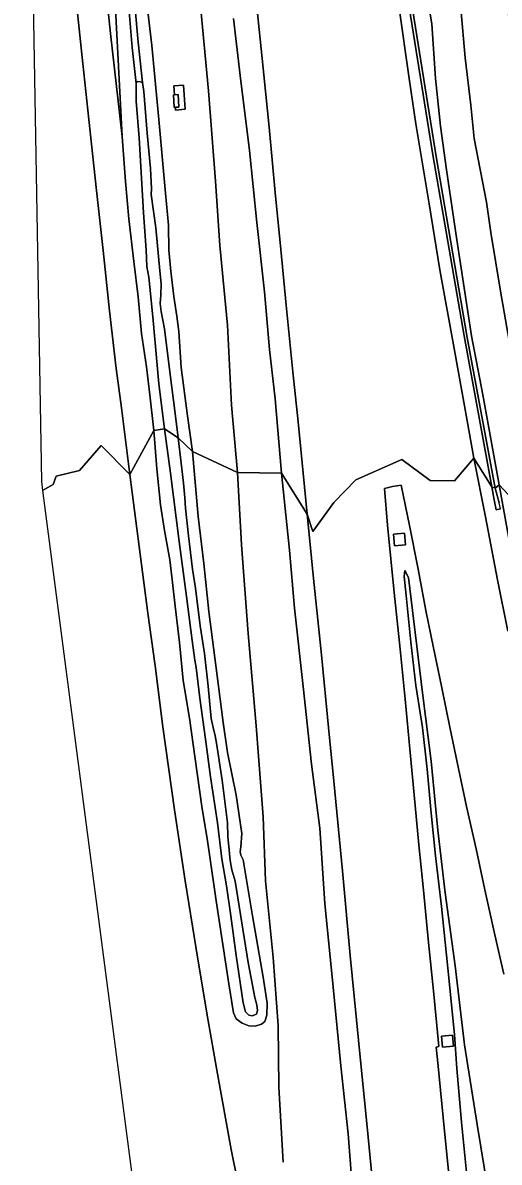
# Model space of a CAD drawing. Extents: x 156141 to 158132, y 385651 to 388333.
# Drawn here: x 156141.7 to 156212.8, y 387384.8 to 387554.9 of the extents above; entities that cross this region are included whole.
import ezdxf

# ---------------------------------------------------------------- set-up
doc = ezdxf.new("R2010")
doc.units = 0
for name, color, linetype in [('IMGEO_Berm_groen', 7, 'Continuous'), ('IMGEO_Berm_halfverhard', 7, 'Continuous'), ('IMGEO_Grasland_overig', 7, 'Continuous'), ('IMGEO_Oever', 7, 'Continuous'), ('IMGEO_Rijbaan_autosnelweg', 7, 'Continuous'), ('IMGEO_Terreindeel_gesloten', 7, 'Continuous'), ('IMGEO_Terreindeel_open', 7, 'Continuous'), ('IMGEO_Waterloop', 7, 'Continuous')]:
    doc.layers.add(name, color=color, linetype=linetype)

msp = doc.modelspace()

# ---------------------------------------------------------------- linework, layer by layer
at = {"layer": 'IMGEO_Berm_groen'}
for points in [[(156149.46, 387559.74), (156150.48, 387550.23), (156151.51, 387540.47), (156152.65, 387529.88), (156153.64, 387520.89), (156154.61, 387511.87), (156155.6, 387503.29), (156156.38, 387497.4), (156157.66, 387487.43), (156161.24, 387494.02), (156160.64, 387499.36), (156160.11, 387503.51), (156159.39, 387508.5), (156158.89, 387513.96), (156158.24, 387519.28), (156157.47, 387525.65), (156157.01, 387531.21), (156156.48, 387537.94), (156154.77, 387553.32), (156153.57, 387564.82)], [(156199.43, 387559.54), (156203.36, 387534.96), (156208.03, 387507.93), (156212.18, 387485.41), (156212.78, 387485.9), (156210.33, 387499.36), (156208.67, 387508.14), (156206.46, 387522.51), (156204.93, 387532.95), (156204.02, 387539.45), (156203.26, 387546.56), (156202.75, 387554.73), (156200.99, 387565.01)], [(156159.76, 387561.28), (156160.95, 387551.5), (156161.96, 387540.48), (156162.98, 387529.48), (156163.42, 387524.66), (156163.45, 387520.94), (156163.76, 387517.83), (156164.19, 387514.03), (156164.68, 387511.09), (156164.96, 387508.78), (156165.31, 387503.45), (156166.25, 387496.22), (156167.01, 387490.87), (156173.7, 387487.73), (156172.82, 387497.79), (156172.21, 387509.76), (156171.09, 387521.64), (156170.44, 387531.23), (156169.41, 387544.75), (156168.08, 387558.53)], [(156173.11, 387555.52), (156174.13, 387547.02), (156175.49, 387535.83), (156176.6, 387525.1), (156177.75, 387514.75), (156178.48, 387506.13), (156179.34, 387498.75), (156180.3, 387487.64), (156184.12, 387481.55), (156182.79, 387495.3), (156182, 387502.77), (156180.99, 387512.75), (156180.18, 387521.05), (156179.36, 387529.54), (156178.44, 387539.31), (156177.39, 387549.56), (156176.37, 387559.72)], [(156197.79, 387557.45), (156199.36, 387546.56), (156200.32, 387539.8), (156202.32, 387527.86), (156203.94, 387518.02), (156206.07, 387506.27), (156207.63, 387497.69), (156209.02, 387489.91), (156211.71, 387485.61), (156207.55, 387508.14), (156202.88, 387535.17), (156198.96, 387559.75)], [(156207.07, 387557.03), (156207.71, 387549.68), (156208.55, 387542.6), (156209.07, 387537.61), (156210.89, 387528.14), (156211.53, 387523.6), (156212.97, 387514.81), (156214.26, 387507.43), (156216.68, 387494.19), (156219.32, 387478.88), (156226.88, 387489.18), (156224.18, 387502.29), (156222.48, 387510.66), (156221.58, 387515.13), (156221.07, 387517.39), (156220.38, 387520.99), (156220.38, 387522.86), (156219.82, 387524.55), (156218.85, 387529.94), (156217.31, 387538.72), (156215.64, 387548.06), (156214.18, 387556.16)], [(156180.53, 387384.76), (156179.89, 387395.99), (156179.77, 387405.17), (156179.06, 387415.34), (156177.89, 387426.77), (156177.57, 387436.36), (156176.52, 387449.93), (156175.29, 387463.69), (156174.34, 387476.94), (156173.7, 387487.73), (156167.01, 387490.87), (156167.87, 387481.17), (156168.68, 387474.18), (156169.42, 387467.02), (156170.68, 387457.41), (156171.56, 387450.41), (156172.23, 387445.95), (156173.53, 387439.55), (156174.37, 387433.84), (156174.22, 387431.85), (156174.12, 387431.1), (156174.21, 387430.6), (156174.58, 387429.93), (156175.95, 387421.57), (156177.54, 387412.4), (156178.13, 387408.51), (156178.12, 387406.73), (156177.81, 387405.8), (156177.29, 387405.4), (156176.36, 387405.07), (156175.43, 387405.15), (156174.42, 387405.53), (156173.53, 387406.17), (156173.13, 387407.09), (156172.42, 387411.41), (156170.54, 387423.79), (156169.56, 387430.71), (156169.23, 387432.77), (156168.41, 387437.86), (156167.39, 387445.01), (156166.57, 387451.05), (156165.6, 387456.68), (156165.04, 387462.35), (156164.42, 387467.78), (156164.01, 387471.33), (156163.61, 387474.7), (156162.81, 387479.11), (156162.23, 387482.93), (156161.68, 387488.28), (156161.24, 387494.02), (156157.66, 387487.43), (156159.04, 387476.69), (156160.35, 387466.76), (156161.4, 387458.88), (156162.59, 387449.78), (156164.33, 387437.4), (156165.92, 387426.77), (156167.57, 387416.65), (156169.18, 387406.73), (156170.71, 387397.95), (156172.77, 387386.64), (156174.78, 387376.79)], [(156212.99, 387482.33), (156212.36, 387482.2), (156212.06, 387483.68), (156211.71, 387485.61), (156209.02, 387489.91), (156210.73, 387481.15), (156212.54, 387471.74), (156214.07, 387464.07)], [(156194.23, 387378.19), (156193.21, 387388.51), (156191.79, 387402.97), (156190.52, 387415.64), (156189.41, 387428.29), (156188.1, 387441.67), (156187.32, 387449.67), (156186.24, 387460.51), (156185.09, 387471.93), (156184.12, 387481.55), (156180.3, 387487.64), (156181.5, 387476.15), (156182.25, 387467.49), (156183.5, 387455.82), (156184.75, 387444.22), (156185.99, 387434.62), (156186.74, 387423.4), (156188.02, 387410.89), (156189.17, 387399.15), (156190.25, 387388.98), (156191.01, 387379.23)], [(156213.49, 387412.85), (156212.16, 387418.74), (156210.66, 387425.45), (156209.33, 387431.54), (156207.93, 387437.88), (156206.73, 387443.53), (156205.48, 387449.49), (156204.18, 387455.85), (156202.97, 387461.58), (156201.86, 387467.16), (156200.7, 387473.32), (156199.38, 387479.82), (156198.17, 387485.87), (156196.84, 387485.66), (156195.65, 387485.34), (156196.12, 387479.87), (156197.12, 387469.82), (156198, 387461.36), (156198.73, 387453.89), (156199.49, 387445.96), (156200.09, 387439.62), (156200.81, 387432.15), (156201.49, 387425.39), (156202.26, 387417.59), (156203.01, 387409.87), (156203.8, 387402.05), (156203.4, 387401.96), (156203.65, 387399.6), (156204.64, 387389.41), (156205.72, 387378.48)], [(156215.2, 387472.66), (156212.78, 387485.9), (156212.18, 387485.41), (156212.8, 387483.21)], [(156207.97, 387382.77), (156207.14, 387390.72), (156206.49, 387398.75), (156206.1, 387403.83), (156205.1, 387413.75), (156204.19, 387422.97), (156203.28, 387430.52), (156202.63, 387436.89), (156202.02, 387443.45), (156201.36, 387449.68), (156200.33, 387455.95), (156199.59, 387462.44), (156198.9, 387469.38), (156198.59, 387472.21), (156198.71, 387473.1), (156199.24, 387472.06), (156200.04, 387465.48), (156201.36, 387454.84), (156202.61, 387444.65), (156203.62, 387434.35), (156204.7, 387424.98), (156206.24, 387414.1), (156207.63, 387402.3), (156209.5, 387390.41), (156211.1, 387380.67)]]:
    msp.add_lwpolyline(points, dxfattribs=at)
for points in [[(156164.32, 387544.15), (156164.22, 387545.49), (156165.66, 387545.6), (156165.92, 387541.98), (156164.48, 387541.87), (156164.45, 387542.29), (156164.26, 387542.27), (156164.16, 387544.14)], [(156196.99, 387478.53), (156198.64, 387478.7), (156198.81, 387476.96), (156197.16, 387476.8)], [(156204.17, 387403.57), (156205.83, 387403.72), (156205.97, 387402.09), (156204.32, 387401.94)]]:
    msp.add_lwpolyline(points, close=True, dxfattribs=at)
at = {"layer": 'IMGEO_Berm_halfverhard'}
for points in [[(156212.18, 387485.41), (156208.03, 387507.93), (156203.36, 387534.96), (156199.43, 387559.54), (156196.73, 387579.12), (156192.97, 387609.3), (156188.66, 387644.87), (156185.97, 387668.37), (156184.79, 387678.4), (156184.74, 387679.64), (156184.97, 387680.27), (156184.84, 387680.62), (156184.21, 387680.54), (156184.29, 387679.28), (156185.5, 387668.57), (156188.19, 387645.07), (156192.49, 387609.5), (156196.25, 387579.33), (156198.96, 387559.75), (156202.88, 387535.17), (156207.55, 387508.14), (156211.71, 387485.61)], [(156211.71, 387485.61), (156212.06, 387483.68), (156212.36, 387482.2), (156212.99, 387482.33), (156212.8, 387483.21), (156212.18, 387485.41)]]:
    msp.add_lwpolyline(points, close=True, dxfattribs=at)
at = {"layer": 'IMGEO_Grasland_overig'}
for points in [[(156153.57, 387564.82), (156154.77, 387553.32), (156156.48, 387537.94), (156155.41, 387558.94)], [(156200.99, 387565.01), (156202.75, 387554.73), (156203.26, 387546.56), (156204.02, 387539.45), (156204.93, 387532.95), (156206.46, 387522.51), (156208.67, 387508.14), (156210.33, 387499.36), (156212.78, 387485.9), (156219.32, 387478.88), (156216.68, 387494.19), (156214.26, 387507.43), (156212.97, 387514.81), (156211.53, 387523.6), (156210.89, 387528.14), (156209.07, 387537.61), (156208.55, 387542.6), (156207.71, 387549.68), (156207.07, 387557.03)], [(156168.08, 387558.53), (156169.41, 387544.75), (156170.44, 387531.23), (156171.09, 387521.64), (156172.21, 387509.76), (156172.82, 387497.79), (156173.7, 387487.73), (156180.3, 387487.64), (156179.34, 387498.75), (156178.48, 387506.13), (156177.75, 387514.75), (156176.6, 387525.1), (156175.49, 387535.83), (156174.13, 387547.02), (156173.11, 387555.52)], [(156191.01, 387379.23), (156190.25, 387388.98), (156189.17, 387399.15), (156188.02, 387410.89), (156186.74, 387423.4), (156185.99, 387434.62), (156184.75, 387444.22), (156183.5, 387455.82), (156182.25, 387467.49), (156181.5, 387476.15), (156180.3, 387487.64), (156173.7, 387487.73), (156174.34, 387476.94), (156175.29, 387463.69), (156176.52, 387449.93), (156177.57, 387436.36), (156177.89, 387426.77), (156179.06, 387415.34), (156179.77, 387405.17), (156179.89, 387395.99), (156180.53, 387384.76)], [(156241.95, 387377.26), (156239.06, 387388.92), (156237, 387398.82), (156235.27, 387406.24), (156232.82, 387417.15), (156230.43, 387428.27), (156228.72, 387436.61), (156226.44, 387444.32), (156225.08, 387451.58), (156222.29, 387463.77), (156219.32, 387478.88), (156212.78, 387485.9), (156215.2, 387472.66), (156217.56, 387460.79), (156220.18, 387449.12), (156221.92, 387440.35), (156224.2, 387429.55), (156225.86, 387422.06), (156227.93, 387413.26), (156230.11, 387403.56), (156232.4, 387394.06), (156234.75, 387384.32)], [(156211.1, 387380.67), (156209.5, 387390.41), (156207.63, 387402.3), (156206.24, 387414.1), (156204.7, 387424.98), (156203.62, 387434.35), (156202.61, 387444.65), (156201.36, 387454.84), (156200.04, 387465.48), (156199.24, 387472.06), (156198.71, 387473.1), (156198.59, 387472.21), (156198.9, 387469.38), (156199.59, 387462.44), (156200.33, 387455.95), (156201.36, 387449.68), (156202.02, 387443.45), (156202.63, 387436.89), (156203.28, 387430.52), (156204.19, 387422.97), (156205.1, 387413.75), (156206.1, 387403.83), (156206.49, 387398.75), (156207.14, 387390.72), (156207.97, 387382.77)]]:
    msp.add_lwpolyline(points, dxfattribs=at)
at = {"layer": 'IMGEO_Oever'}
for points in [[(156155.41, 387558.94), (156156.48, 387537.94), (156157.01, 387531.21), (156157.47, 387525.65), (156158.24, 387519.28), (156158.89, 387513.96), (156159.39, 387508.5), (156160.11, 387503.51), (156160.64, 387499.36), (156161.24, 387494.02), (156162.83, 387494.26), (156161.98, 387500.99), (156161.07, 387510.97), (156160.48, 387516.91), (156160.17, 387518.51), (156160.1, 387521.02), (156159.68, 387526.53), (156159.42, 387530.86), (156159.02, 387537.7), (156158.61, 387543.22), (156158.59, 387545.85), (156157.97, 387551.21), (156156.83, 387565.02)], [(156157.9, 387563.1), (156158.87, 387552.03), (156159.53, 387545.99), (156159.72, 387544.66), (156160.24, 387538.44), (156160.72, 387533.16), (156160.9, 387530.12), (156160.85, 387529.26), (156161.51, 387524.3), (156162.14, 387517.86), (156162.3, 387515.94), (156162.27, 387514.23), (156162.15, 387512.99), (156162.31, 387511.77), (156162.83, 387509.2), (156163.68, 387502.38), (156164.42, 387496.54), (156164.84, 387492.94), (156167.01, 387490.87), (156166.25, 387496.22), (156165.31, 387503.45), (156164.96, 387508.78), (156164.68, 387511.09), (156164.19, 387514.03), (156163.76, 387517.83), (156163.45, 387520.94), (156163.42, 387524.66), (156162.98, 387529.48), (156161.96, 387540.48), (156160.95, 387551.5), (156159.76, 387561.28)]]:
    msp.add_lwpolyline(points, dxfattribs=at)
msp.add_lwpolyline([(156164.84, 387492.94), (156165.33, 387489.15), (156165.66, 387486.18), (156165.83, 387483.97), (156165.93, 387482.44), (156166.38, 387478.27), (156166.99, 387473.34), (156167.43, 387470.49), (156168.12, 387464.85), (156168.77, 387460.7), (156169.35, 387455.87), (156169.79, 387451.01), (156170.06, 387449.68), (156170.39, 387448.44), (156170.59, 387447.36), (156171.43, 387441.79), (156172.2, 387435.46), (156172.26, 387433.38), (156172.52, 387430.88), (156172.64, 387429.81), (156172.89, 387428.4), (156173.39, 387426.75), (156175.32, 387414.61), (156176.32, 387409.38), (156176.58, 387408.24), (156176.7, 387407.44), (156176.56, 387406.87), (156175.91, 387406.62), (156175.39, 387406.73), (156174.89, 387407.22), (156174.55, 387408.58), (156173.54, 387415.61), (156172.7, 387421.55), (156172.1, 387426.02), (156171.39, 387430.06), (156170.73, 387435.45), (156169.67, 387442.31), (156168.95, 387447.94), (156168.07, 387454.05), (156167.54, 387458.61), (156167.33, 387459.75), (156166.95, 387462.66), (156166.11, 387469.25), (156165.03, 387477.44), (156163.69, 387487.63), (156162.83, 387494.26), (156161.24, 387494.02), (156161.68, 387488.28), (156162.23, 387482.93), (156162.81, 387479.11), (156163.61, 387474.7), (156164.01, 387471.33), (156164.42, 387467.78), (156165.04, 387462.35), (156165.6, 387456.68), (156166.57, 387451.05), (156167.39, 387445.01), (156168.41, 387437.86), (156169.23, 387432.77), (156169.56, 387430.71), (156170.54, 387423.79), (156172.42, 387411.41), (156173.13, 387407.09), (156173.53, 387406.17), (156174.42, 387405.53), (156175.43, 387405.15), (156176.36, 387405.07), (156177.29, 387405.4), (156177.81, 387405.8), (156178.12, 387406.73), (156178.13, 387408.51), (156177.54, 387412.4), (156175.95, 387421.57), (156174.58, 387429.93), (156174.21, 387430.6), (156174.12, 387431.1), (156174.22, 387431.85), (156174.37, 387433.84), (156173.53, 387439.55), (156172.23, 387445.95), (156171.56, 387450.41), (156170.68, 387457.41), (156169.42, 387467.02), (156168.68, 387474.18), (156167.87, 387481.17), (156167.01, 387490.87)], close=True, dxfattribs=at)
at = {"layer": 'IMGEO_Rijbaan_autosnelweg'}
msp.add_lwpolyline([(156141.66, 387646.85), (156144.45, 387486.4), (156144.62, 387485.07), (156146.18, 387485.98), (156146.66, 387487.19), (156150.15, 387488.03), (156153.36, 387491.8), (156157.66, 387487.43), (156156.38, 387497.4), (156155.6, 387503.29), (156154.61, 387511.87), (156153.64, 387520.89), (156152.65, 387529.88), (156151.51, 387540.47), (156150.48, 387550.23), (156149.46, 387559.74), (156148.37, 387570.63), (156147.31, 387581.6), (156146.37, 387591.43), (156145.53, 387601), (156144.72, 387609.76), (156143.95, 387618.92), (156143.1, 387628.74), (156142.37, 387637.97)], close=True, dxfattribs=at)
for points in [[(156176.37, 387559.72), (156177.39, 387549.56), (156178.44, 387539.31), (156179.36, 387529.54), (156180.18, 387521.05), (156180.99, 387512.75), (156182, 387502.77), (156182.79, 387495.3), (156184.12, 387481.55), (156184.96, 387478.96), (156188.11, 387483.26), (156191.41, 387486.66), (156198.24, 387489.7), (156202.47, 387486.55), (156206.13, 387486.52), (156209.02, 387489.91), (156207.63, 387497.69), (156206.07, 387506.27), (156203.94, 387518.02), (156202.32, 387527.86), (156200.32, 387539.8), (156199.36, 387546.56), (156197.79, 387557.45)], [(156174.78, 387376.79), (156172.77, 387386.64), (156170.71, 387397.95), (156169.18, 387406.73), (156167.57, 387416.65), (156165.92, 387426.77), (156164.33, 387437.4), (156162.59, 387449.78), (156161.4, 387458.88), (156160.35, 387466.76), (156159.04, 387476.69), (156157.66, 387487.43), (156153.36, 387491.8), (156150.15, 387488.03), (156146.66, 387487.19), (156146.18, 387485.98), (156144.62, 387485.07), (156180.45, 387210.74)], [(156214.07, 387464.07), (156212.54, 387471.74), (156210.73, 387481.15), (156209.02, 387489.91), (156206.13, 387486.52), (156202.47, 387486.55), (156198.24, 387489.7), (156191.41, 387486.66), (156188.11, 387483.26), (156184.96, 387478.96), (156184.12, 387481.55), (156185.09, 387471.93), (156186.24, 387460.51), (156187.32, 387449.67), (156188.1, 387441.67), (156189.41, 387428.29), (156190.52, 387415.64), (156191.79, 387402.97), (156193.21, 387388.51), (156194.23, 387378.19)], [(156205.72, 387378.48), (156204.64, 387389.41), (156203.65, 387399.6), (156203.4, 387401.96), (156203.8, 387402.05), (156203.01, 387409.87), (156202.26, 387417.59), (156201.49, 387425.39), (156200.81, 387432.15), (156200.09, 387439.62), (156199.49, 387445.96), (156198.73, 387453.89), (156198, 387461.36), (156197.12, 387469.82), (156196.12, 387479.87), (156195.65, 387485.34), (156196.84, 387485.66), (156198.17, 387485.87), (156199.38, 387479.82), (156200.7, 387473.32), (156201.86, 387467.16), (156202.97, 387461.58), (156204.18, 387455.85), (156205.48, 387449.49), (156206.73, 387443.53), (156207.93, 387437.88), (156209.33, 387431.54), (156210.66, 387425.45), (156212.16, 387418.74), (156213.49, 387412.85)]]:
    msp.add_lwpolyline(points, dxfattribs=at)
at = {"layer": 'IMGEO_Terreindeel_gesloten'}
for points in [[(156164.32, 387544.15), (156164.84, 387544.18), (156164.94, 387542.31), (156164.45, 387542.29), (156164.48, 387541.87), (156165.92, 387541.98), (156165.66, 387545.6), (156164.22, 387545.49)], [(156196.99, 387478.53), (156197.16, 387476.8), (156198.81, 387476.96), (156198.64, 387478.7)], [(156204.17, 387403.57), (156204.32, 387401.94), (156205.97, 387402.09), (156205.83, 387403.72)]]:
    msp.add_lwpolyline(points, close=True, dxfattribs=at)
at = {"layer": 'IMGEO_Terreindeel_open'}
msp.add_lwpolyline([(156164.45, 387542.29), (156164.94, 387542.31), (156164.84, 387544.18), (156164.32, 387544.15), (156164.16, 387544.14), (156164.26, 387542.27)], close=True, dxfattribs=at)
at = {"layer": 'IMGEO_Waterloop'}
msp.add_lwpolyline([(156156.83, 387565.02), (156157.97, 387551.21), (156158.59, 387545.85), (156158.74, 387546.14), (156159.24, 387546.1), (156159.53, 387545.99), (156158.87, 387552.03), (156157.9, 387563.1)], dxfattribs=at)
for points in [[(156164.84, 387492.94), (156164.42, 387496.54), (156163.68, 387502.38), (156162.83, 387509.2), (156162.31, 387511.77), (156162.15, 387512.99), (156162.27, 387514.23), (156162.3, 387515.94), (156162.14, 387517.86), (156161.51, 387524.3), (156160.85, 387529.26), (156160.9, 387530.12), (156160.72, 387533.16), (156160.24, 387538.44), (156159.72, 387544.66), (156159.53, 387545.99), (156159.24, 387546.1), (156158.74, 387546.14), (156158.59, 387545.85), (156158.61, 387543.22), (156159.02, 387537.7), (156159.42, 387530.86), (156159.68, 387526.53), (156160.1, 387521.02), (156160.17, 387518.51), (156160.48, 387516.91), (156161.07, 387510.97), (156161.98, 387500.99), (156162.83, 387494.26)], [(156164.84, 387492.94), (156162.83, 387494.26), (156163.69, 387487.63), (156165.03, 387477.44), (156166.11, 387469.25), (156166.95, 387462.66), (156167.33, 387459.75), (156167.54, 387458.61), (156168.07, 387454.05), (156168.95, 387447.94), (156169.67, 387442.31), (156170.73, 387435.45), (156171.39, 387430.06), (156172.1, 387426.02), (156172.7, 387421.55), (156173.54, 387415.61), (156174.55, 387408.58), (156174.89, 387407.22), (156175.39, 387406.73), (156175.91, 387406.62), (156176.56, 387406.87), (156176.7, 387407.44), (156176.58, 387408.24), (156176.32, 387409.38), (156175.32, 387414.61), (156173.39, 387426.75), (156172.89, 387428.4), (156172.64, 387429.81), (156172.52, 387430.88), (156172.26, 387433.38), (156172.2, 387435.46), (156171.43, 387441.79), (156170.59, 387447.36), (156170.39, 387448.44), (156170.06, 387449.68), (156169.79, 387451.01), (156169.35, 387455.87), (156168.77, 387460.7), (156168.12, 387464.85), (156167.43, 387470.49), (156166.99, 387473.34), (156166.38, 387478.27), (156165.93, 387482.44), (156165.83, 387483.97), (156165.66, 387486.18), (156165.33, 387489.15)]]:
    msp.add_lwpolyline(points, close=True, dxfattribs=at)

doc.saveas('drawing.dxf')
